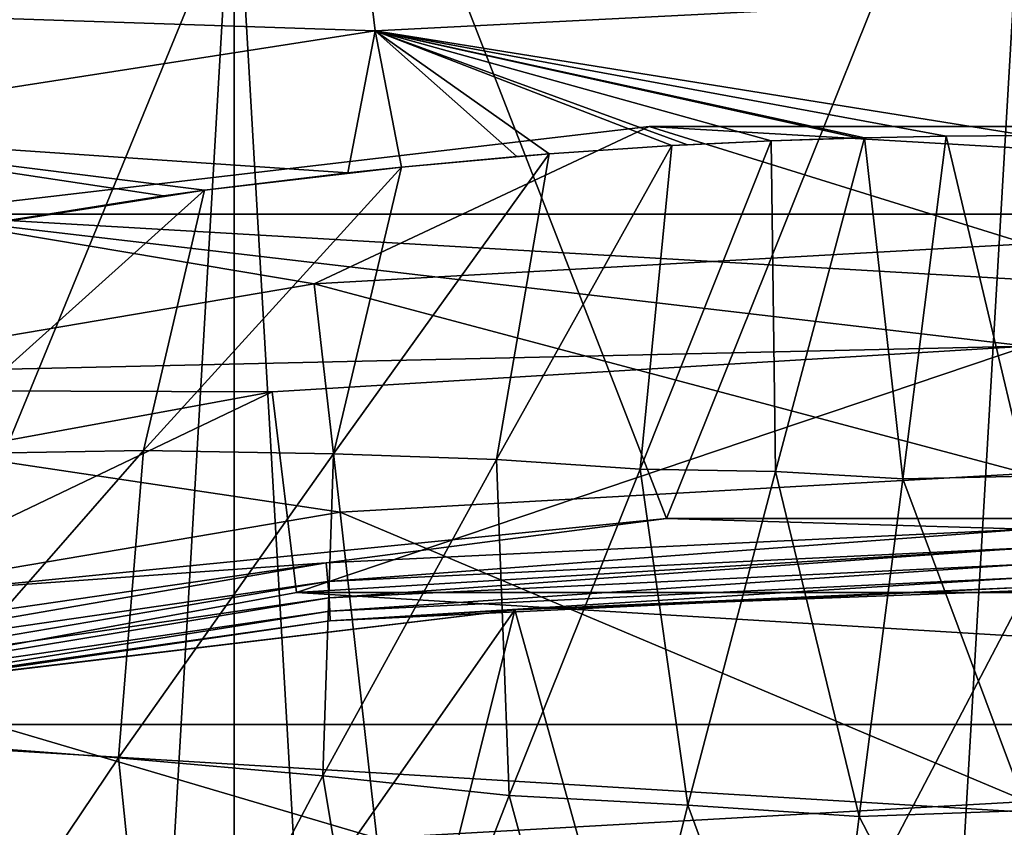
# Model space of a CAD drawing. Header units: metres. Extents: x -24 to 24, y -238 to 25.
# Tile 464 of 477: x -3.49 to -0.08, y 20.03 to 22.83. Entities that reach past the tile are written whole.
import ezdxf

# ---------------------------------------------------------------- set-up
doc = ezdxf.new("R2010")
doc.units = ezdxf.units.M
doc.layers.add('solid_10441023_001', color=7, linetype='CONTINUOUS')

msp = doc.modelspace()

# ---------------------------------------------------------------- linework, layer by layer
at = {"layer": 'solid_10441023_001'}
for points in [[(-2.410843, 24.089916, 57.933311), (0, 24.211309, 57.989918), (-1.248403, 21.103544, 56.540745)], [(0, 24.211309, 57.989918), (1.252149, 21.103355, 56.540657), (-1.248403, 21.103544, 56.540745)], [(-4.807395, 23.724899, 57.763103), (-2.410843, 24.089916, 57.933311), (-3.739709, 20.856062, 56.425343)], [(-2.410843, 24.089916, 57.933311), (-1.248403, 21.103544, 56.540745), (-3.739709, 20.856062, 56.425343)], [(-2.747315, 23.540226, 43.900002), (0, -23.700001, 43.900002), (0, 23.700001, 43.900002)], [(-2.747315, -23.540226, -103.199997), (0, 23.700001, -103.199997), (0, -23.700001, -103.199997)], [(-2.747315, -23.540226, -103.199997), (-2.747315, 23.540226, -103.199997), (0, 23.700001, -103.199997)], [(-2.747315, 23.540226, 43.900002), (-5.462286, 23.061947, 43.900002), (-2.747315, -23.540226, 43.900002)], [(-5.462286, -23.061947, -103.199997), (-5.462286, 23.061947, -103.199997), (-2.747315, 23.540226, -103.199997)], [(-2.747315, -23.540226, -103.199997), (-5.462286, -23.061947, -103.199997), (-2.747315, 23.540226, -103.199997)], [(-2.747315, 23.540226, 43.900002), (-2.747315, -23.540226, 43.900002), (0, -23.700001, 43.900002)], [(-2.310884, 23.224426, 68.022072), (-4.591894, 22.870296, 68.11541), (-2.258693, 22.793015, 68.334778)], [(-2.310884, 23.224426, 68.022072), (-2.258693, 22.793015, 68.334778), (0, 22.908518, 68.306267)], [(-5.462286, 23.061947, 43.900002), (-5.462286, -23.061947, 43.900002), (-2.747315, -23.540226, 43.900002)], [(0, 22.908518, 68.306267), (-2.258693, 22.793015, 68.334778), (0, 22.430008, 68.545174)], [(-4.591894, 22.870296, 68.11541), (-4.487377, 22.44663, 68.425591), (-2.258693, 22.793015, 68.334778)], [(-2.258693, 22.793015, 68.334778), (-4.487377, 22.44663, 68.425591), (-2.353695, 22.301262, 68.577011)], [(-2.258693, 22.793015, 68.334778), (-2.353695, 22.301262, 68.577011), (-2.167521, 22.321014, 68.571991)], [(-2.258693, 22.793015, 68.334778), (-0.279586, 22.428219, 68.545601), (0, 22.430008, 68.545174)], [(-2.258693, 22.793015, 68.334778), (-0.562134, 22.422771, 68.54689), (-0.279586, 22.428219, 68.545601)], [(-2.258693, 22.793015, 68.334778), (-0.586796, 22.422129, 68.547043), (-0.562134, 22.422771, 68.54689)], [(-2.258693, 22.793015, 68.334778), (-0.886159, 22.41205, 68.549438), (-0.586796, 22.422129, 68.547043)], [(-2.258693, 22.793015, 68.334778), (-1.175972, 22.398224, 68.55278), (-0.886159, 22.41205, 68.549438)], [(-2.258693, 22.793015, 68.334778), (-1.230189, 22.395229, 68.553505), (-1.175972, 22.398224, 68.55278)], [(-2.258693, 22.793015, 68.334778), (-1.655085, 22.366772, 68.560509), (-1.230189, 22.395229, 68.553505)], [(-2.258693, 22.793015, 68.334778), (-1.767442, 22.357822, 68.562737), (-1.655085, 22.366772, 68.560509)], [(-2.258693, 22.793015, 68.334778), (-2.167521, 22.321014, 68.571991), (-1.767442, 22.357822, 68.562737)], [(-3.907025, 22.158184, 44.299999), (-1.308197, 22.461937, 44.299999), (3.907025, 22.158184, 44.299999)], [(-2.469411, 21.916626, 47.532578), (-1.308197, 22.461937, 44.299999), (-3.907025, 22.158184, 44.299999)], [(-2.469411, 21.916626, 47.532578), (0, 22.055305, 47.532578), (-1.308197, 22.461937, 44.299999)], [(-1.308197, 22.461937, 44.299999), (1.308197, 22.461937, 44.299999), (3.907025, 22.158184, 44.299999)], [(0, 22.055305, 47.532578), (1.308197, 22.461937, 44.299999), (-1.308197, 22.461937, 44.299999)], [(-4.487377, 22.44663, 68.425591), (-2.84989, 22.240562, 68.592575), (-2.353695, 22.301262, 68.577011)], [(-4.487377, 22.44663, 68.425591), (-2.99271, 22.220943, 68.597641), (-2.84989, 22.240562, 68.592575)], [(-4.487377, 22.44663, 68.425591), (-3.664406, 22.115295, 68.625183), (-2.99271, 22.220943, 68.597641)], [(-0.562134, 22.422771, 68.54689), (-0.429375, 21.240923, 69.017555), (-0.279586, 22.428219, 68.545601)], [(-0.279586, 22.428219, 68.545601), (-0.429375, 21.240923, 69.017555), (0, 21.250385, 69.014511)], [(-0.279586, 22.428219, 68.545601), (0, 21.250385, 69.014511), (0, 22.430008, 68.545174)], [(-1.230189, 22.395229, 68.553505), (-1.838157, 21.308161, 68.979439), (-1.339703, 21.273926, 68.998642)], [(-1.655085, 22.366772, 68.560509), (-1.838157, 21.308161, 68.979439), (-1.230189, 22.395229, 68.553505)], [(-0.886159, 22.41205, 68.549438), (-1.339703, 21.273926, 68.998642), (-0.870242, 21.265772, 69.005646)], [(-1.230189, 22.395229, 68.553505), (-1.339703, 21.273926, 68.998642), (-0.886159, 22.41205, 68.549438)], [(-1.230189, 22.395229, 68.553505), (-0.886159, 22.41205, 68.549438), (-1.175972, 22.398224, 68.55278)], [(-0.886159, 22.41205, 68.549438), (-0.870242, 21.265772, 69.005646), (-0.562134, 22.422771, 68.54689)], [(-0.886159, 22.41205, 68.549438), (-0.562134, 22.422771, 68.54689), (-0.586796, 22.422129, 68.547043)], [(-0.870242, 21.265772, 69.005646), (-0.429375, 21.240923, 69.017555), (-0.562134, 22.422771, 68.54689)], [(-2.403284, 21.327366, 68.963432), (-1.838157, 21.308161, 68.979439), (-1.655085, 22.366772, 68.560509)], [(-2.167521, 22.321014, 68.571991), (-2.403284, 21.327366, 68.963432), (-1.655085, 22.366772, 68.560509)], [(-2.167521, 22.321014, 68.571991), (-1.655085, 22.366772, 68.560509), (-1.767442, 22.357822, 68.562737)], [(-2.167521, 22.321014, 68.571991), (-3.061224, 21.339203, 68.946449), (-2.403284, 21.327366, 68.963432)], [(-2.84989, 22.240562, 68.592575), (-3.061224, 21.339203, 68.946449), (-2.167521, 22.321014, 68.571991)], [(-2.84989, 22.240562, 68.592575), (-2.167521, 22.321014, 68.571991), (-2.353695, 22.301262, 68.577011)], [(-2.84989, 22.240562, 68.592575), (-3.869823, 21.324396, 68.933685), (-3.061224, 21.339203, 68.946449)], [(-3.817261, 22.088205, 68.632294), (-3.869823, 21.324396, 68.933685), (-2.84989, 22.240562, 68.592575)], [(-3.664406, 22.115295, 68.625183), (-3.817261, 22.088205, 68.632294), (-2.84989, 22.240562, 68.592575)], [(-3.664406, 22.115295, 68.625183), (-2.84989, 22.240562, 68.592575), (-2.99271, 22.220943, 68.597641)], [(0, 21.699997, 44.299999), (-6.453094, 21.554758, 44.299999), (-3.907025, 22.158184, 44.299999)], [(-4.907767, 21.502333, 47.532578), (-2.469411, 21.916626, 47.532578), (-3.907025, 22.158184, 44.299999)], [(-3.907025, 22.158184, 44.299999), (3.907025, 22.158184, 44.299999), (6.453094, 21.554758, 44.299999)], [(0, 21.699997, 44.299999), (-3.907025, 22.158184, 44.299999), (6.453094, 21.554758, 44.299999)], [(0, 21.25926, 50.707111), (0, 22.055305, 47.532578), (-2.469411, 21.916626, 47.532578)], [(-2.380282, 21.125587, 50.707111), (-2.469411, 21.916626, 47.532578), (-4.907767, 21.502333, 47.532578)], [(-2.380282, 21.125587, 50.707111), (0, 21.25926, 50.707111), (-2.469411, 21.916626, 47.532578)], [(0, 21.699997, 44.299999), (-2.6157, 21.541771, 44.299999), (-6.453094, 21.554758, 44.299999)], [(-2.531323, 20.846874, 45), (-2.6157, 21.541771, 44.299999), (0, 21.699997, 44.299999)], [(-2.531323, 20.846874, 45), (0, 21.699997, 44.299999), (0, 20.999996, 45)], [(-2.6157, 21.541771, 44.299999), (-5.193199, 21.069416, 44.299999), (-6.453094, 21.554758, 44.299999)], [(-5.025676, 20.389757, 45), (-5.193199, 21.069416, 44.299999), (-2.6157, 21.541771, 44.299999)], [(-5.025676, 20.389757, 45), (-2.6157, 21.541771, 44.299999), (-2.531323, 20.846874, 45)], [(-4.73063, 20.726248, 50.707111), (-2.380282, 21.125587, 50.707111), (-4.907767, 21.502333, 47.532578)], [(-3.061224, 21.339203, 68.946449), (-3.941079, 20.334303, 69.319229), (-3.147966, 20.273453, 69.361671)], [(-3.869823, 21.324396, 68.933685), (-3.941079, 20.334303, 69.319229), (-3.061224, 21.339203, 68.946449)], [(-3.061224, 21.339203, 68.946449), (-3.147966, 20.273453, 69.361671), (-2.403284, 21.327366, 68.963432)], [(-2.403284, 21.327366, 68.963432), (-3.147966, 20.273453, 69.361671), (-2.440191, 20.211582, 69.399239)], [(-2.403284, 21.327366, 68.963432), (-2.440191, 20.211582, 69.399239), (-1.838157, 21.308161, 68.979439)], [(-1.838157, 21.308161, 68.979439), (-2.440191, 20.211582, 69.399239), (-1.793811, 20.143591, 69.435165)], [(-1.838157, 21.308161, 68.979439), (-1.793811, 20.143591, 69.435165), (-1.339703, 21.273926, 68.998642)], [(-1.339703, 21.273926, 68.998642), (-1.793811, 20.143591, 69.435165), (-1.174141, 20.109762, 69.454803)], [(-1.339703, 21.273926, 68.998642), (-1.174141, 20.109762, 69.454803), (-0.870242, 21.265772, 69.005646)], [(-0.870242, 21.265772, 69.005646), (-1.174141, 20.109762, 69.454803), (-0.580839, 20.070425, 69.473755)], [(-0.870242, 21.265772, 69.005646), (-0.580839, 20.070425, 69.473755), (-0.429375, 21.240923, 69.017555)], [(-2.380282, 21.125587, 50.707111), (0, 20.122147, 53.776043), (0, 21.25926, 50.707111)], [(-0.429375, 21.240923, 69.017555), (-0.580839, 20.070425, 69.473755), (0, 20.091726, 69.466743)], [(-0.429375, 21.240923, 69.017555), (0, 20.091726, 69.466743), (0, 21.250385, 69.014511)], [(-4.73063, 20.726248, 50.707111), (-2.252966, 19.995623, 53.776043), (-2.380282, 21.125587, 50.707111)], [(-2.428493, 20.949587, 56.482613), (-3.739709, 20.856062, 56.425343), (-1.248403, 21.103544, 56.540745)], [(0.00118, 21.066536, 56.537312), (-2.428493, 20.949587, 56.482613), (-1.248403, 21.103544, 56.540745)], [(-2.380282, 21.125587, 50.707111), (-2.252966, 19.995623, 53.776043), (0, 20.122147, 53.776043)], [(0.00118, 21.066536, 56.537312), (-1.248403, 21.103544, 56.540745), (1.252149, 21.103355, 56.540657)], [(-2.422381, 20.884287, 56.487373), (-2.428493, 20.949587, 56.482613), (0.00118, 21.066536, 56.537312)], [(0.001177, 21.00095, 56.54208), (-2.422381, 20.884287, 56.487373), (0.00118, 21.066536, 56.537312)], [(-2.531323, 20.846874, 45), (0, 20.999996, 45), (2.531323, 20.846874, 45)], [(-2.418063, 20.82873, 56.510963), (-2.422381, 20.884287, 56.487373), (0.001177, 21.00095, 56.54208)], [(0.001174, 20.945236, 56.565697), (-2.418063, 20.82873, 56.510963), (0.001177, 21.00095, 56.54208)], [(-2.428493, 20.949587, 56.482613), (-4.83106, 20.600496, 56.319336), (-3.739709, 20.856062, 56.425343)], [(-4.818893, 20.536047, 56.324078), (-4.83106, 20.600496, 56.319336), (-2.428493, 20.949587, 56.482613)], [(-2.422381, 20.884287, 56.487373), (-4.818893, 20.536047, 56.324078), (-2.428493, 20.949587, 56.482613)], [(-2.415328, 20.782402, 56.549782), (-2.418063, 20.82873, 56.510963), (0.001174, 20.945236, 56.565697)], [(0.001173, 20.898861, 56.604557), (-2.415328, 20.782402, 56.549782), (0.001174, 20.945236, 56.565697)], [(0.001173, 20.898861, 56.604557), (-2.414554, 20.748234, 56.605934), (-2.415328, 20.782402, 56.549782)], [(0.001173, 20.898861, 56.604557), (0.001173, 20.86478, 56.660767), (-2.414554, 20.748234, 56.605934)], [(-4.810268, 20.480961, 56.347591), (-4.818893, 20.536047, 56.324078), (-2.422381, 20.884287, 56.487373)], [(-2.418063, 20.82873, 56.510963), (-4.810268, 20.480961, 56.347591), (-2.422381, 20.884287, 56.487373)], [(-2.414554, 20.748234, 56.605934), (0.001173, 20.86478, 56.660767), (-1.774298, 20.786844, 56.700001)], [(0.001173, 20.86478, 56.660767), (-0.002946, 20.853132, 56.700001), (-1.774298, 20.786844, 56.700001)], [(-5.025676, 20.389757, 45), (-2.531323, 20.846874, 45), (5.025676, 20.389757, 45)], [(-4.804768, 20.434778, 56.386292), (-4.810268, 20.480961, 56.347591), (-2.418063, 20.82873, 56.510963)], [(-2.415328, 20.782402, 56.549782), (-4.804768, 20.434778, 56.386292), (-2.418063, 20.82873, 56.510963)], [(-2.531323, 20.846874, 45), (2.531323, 20.846874, 45), (5.025676, 20.389757, 45)], [(-0.002946, 20.853132, 56.700001), (-1.171608, 18.622297, 56.700001), (-1.774298, 20.786844, 56.700001)], [(-0.002946, 20.853132, 56.700001), (0, 18.659115, 56.700001), (-1.171608, 18.622297, 56.700001)], [(-4.163749, 20.501356, 56.565769), (-2.414554, 20.748234, 56.605934), (-1.774298, 20.786844, 56.700001)], [(-4.103031, 20.506926, 56.700001), (-4.163749, 20.501356, 56.565769), (-1.774298, 20.786844, 56.700001)], [(-4.103031, 20.506926, 56.700001), (-1.774298, 20.786844, 56.700001), (-3.496353, 18.328615, 56.700001)], [(-1.774298, 20.786844, 56.700001), (-2.338615, 18.511982, 56.700001), (-3.496353, 18.328615, 56.700001)], [(-1.774298, 20.786844, 56.700001), (-1.171608, 18.622297, 56.700001), (-2.338615, 18.511982, 56.700001)], [(-2.415328, 20.782402, 56.549782), (-4.803143, 20.400362, 56.442272), (-4.804768, 20.434778, 56.386292)], [(-2.415328, 20.782402, 56.549782), (-2.414554, 20.748234, 56.605934), (-4.803143, 20.400362, 56.442272)], [(-4.163749, 20.501356, 56.565769), (-4.803143, 20.400362, 56.442272), (-2.414554, 20.748234, 56.605934)], [(-4.73063, 20.726248, 50.707111), (-4.477599, 19.617643, 53.776043), (-2.252966, 19.995623, 53.776043)], [(-7.446742, 19.635319, 45), (-5.025676, 20.389757, 45), (7.446742, 19.635319, 45)], [(-5.025676, 20.389757, 45), (5.025676, 20.389757, 45), (7.446742, 19.635319, 45)], [(-3.941079, 20.334303, 69.319229), (-3.874095, 19.196634, 69.758766), (-3.147966, 20.273453, 69.361671)], [(-3.147966, 20.273453, 69.361671), (-3.874095, 19.196634, 69.758766), (-3.027703, 19.10051, 69.814987)], [(-3.147966, 20.273453, 69.361671), (-3.027703, 19.10051, 69.814987), (-2.440191, 20.211582, 69.399239)], [(-2.440191, 20.211582, 69.399239), (-3.027703, 19.10051, 69.814987), (-2.237186, 19.00552, 69.865341)], [(-2.440191, 20.211582, 69.399239), (-2.237186, 19.00552, 69.865341), (-1.793811, 20.143591, 69.435165)], [(-1.793811, 20.143591, 69.435165), (-2.237186, 19.00552, 69.865341), (-1.470982, 18.950943, 69.89592)], [(-1.793811, 20.143591, 69.435165), (-1.470982, 18.950943, 69.89592), (-1.174141, 20.109762, 69.454803)], [(0, 18.659115, 56.700001), (0, 20.122147, 53.776043), (-2.252966, 19.995623, 53.776043)], [(-1.174141, 20.109762, 69.454803), (-1.470982, 18.950943, 69.89592), (-0.728806, 18.900085, 69.920921)], [(-1.174141, 20.109762, 69.454803), (-0.728806, 18.900085, 69.920921), (-0.580839, 20.070425, 69.473755)], [(-0.580839, 20.070425, 69.473755), (-0.728806, 18.900085, 69.920921), (0, 18.952377, 69.902969)], [(-0.580839, 20.070425, 69.473755), (0, 18.952377, 69.902969), (0, 20.091726, 69.466743)]]:
    msp.add_3dface(points, dxfattribs=at)

doc.saveas('drawing.dxf')
